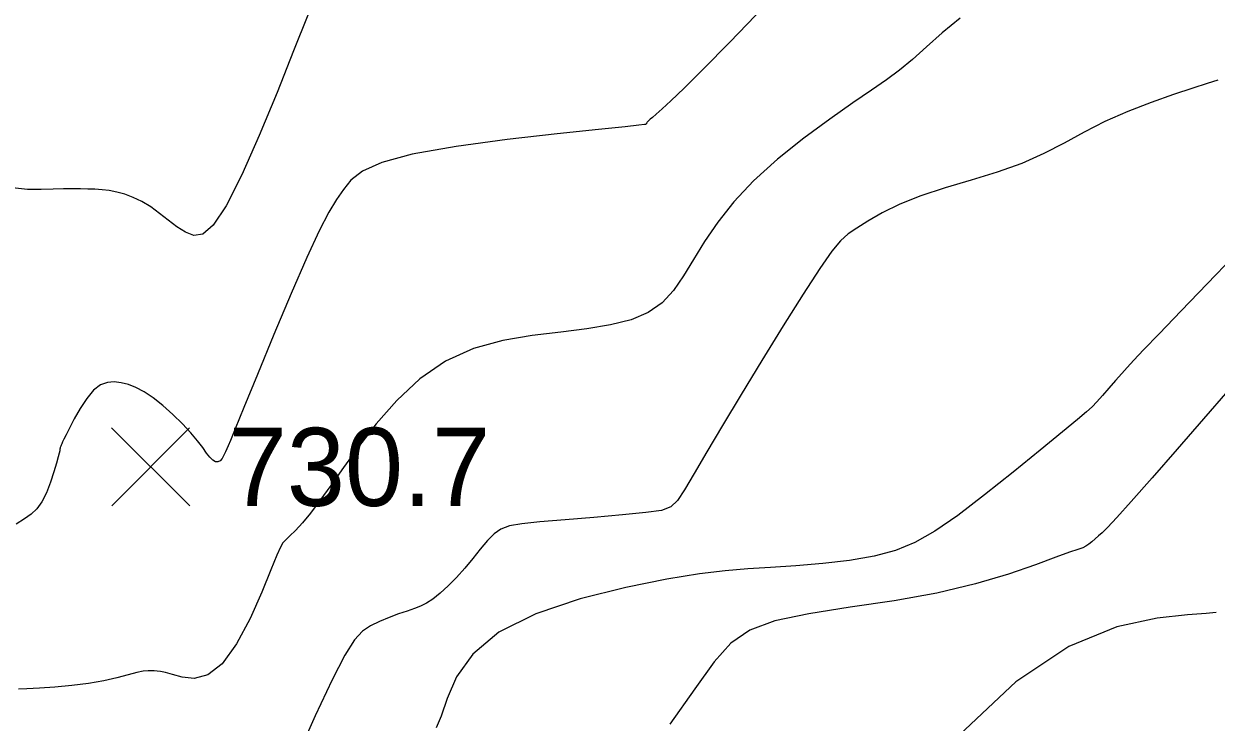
# Model space of a CAD drawing. Extents: x 2566142 to 2571431, y 418755 to 421584.
# Drawn here: x 2567768.3 to 2567997.3, y 419077 to 419211.1 of the extents above; entities that cross this region are included whole.
import ezdxf

# ---------------------------------------------------------------- set-up
doc = ezdxf.new("R2010")
doc.units = 0
for name, color, linetype in [('Contour_ADS_Major', 7, 'Continuous'), ('Contour_ADS_Minor', 7, 'Continuous'), ('Contour_ADS_Spot_Elevation', 7, 'Continuous')]:
    doc.layers.add(name, color=color, linetype=linetype)

# ---------------------------------------------------------------- blocks, each defined once
blk = doc.blocks.new('S750')
at = {"layer": 'Contour_ADS_Spot_Elevation'}
for p, q in [((-0.5, 0.498), (0.5, -0.498)), ((-0.498, -0.5), (0.498, 0.5))]:
    blk.add_line(p, q, dxfattribs=at)

msp = doc.modelspace()

# ---------------------------------------------------------------- linework, layer by layer
at = {"layer": 'Contour_ADS_Major'}
for points in [[(2567910.51, 419214.39), (2567903.9, 419207.56), (2567898.8, 419202.39), (2567895.13, 419198.76), (2567892.59, 419196.33), (2567890.88, 419194.76), (2567889.75, 419193.75), (2567889.04, 419193.13), (2567888.62, 419192.78), (2567888.39, 419192.58)], [(2567888.39, 419192.58), (2567888.23, 419192.43), (2567888.11, 419192.3), (2567888.03, 419192.18), (2567887.97, 419192.08), (2567887.91, 419191.99), (2567887.86, 419191.91), (2567887.79, 419191.84), (2567887.72, 419191.79), (2567887.48, 419191.73), (2567886.43, 419191.61), (2567883.76, 419191.32), (2567878.66, 419190.79), (2567870.72, 419189.96), (2567861.1, 419188.85), (2567851.31, 419187.52), (2567842.9, 419186.04), (2567837.03, 419184.45), (2567833.34, 419182.78), (2567831.13, 419181.04), (2567829.68, 419179.26), (2567828.36, 419177.35), (2567826.88, 419174.9), (2567825.05, 419171.37), (2567822.67, 419166.25), (2567819.66, 419159.31), (2567816.35, 419151.41), (2567813.18, 419143.73), (2567810.59, 419137.41), (2567808.91, 419133.32), (2567807.98, 419131.09), (2567807.54, 419130.03), (2567807.3, 419129.48), (2567807.05, 419128.9), (2567806.75, 419128.24), (2567806.4, 419127.64), (2567806.01, 419127.18), (2567805.58, 419126.97), (2567805.12, 419127.01), (2567804.61, 419127.3), (2567804.05, 419127.86), (2567803.42, 419128.66), (2567802.66, 419129.72), (2567801.68, 419131.02), (2567800.4, 419132.54), (2567798.79, 419134.27), (2567796.94, 419136.07), (2567795, 419137.79), (2567793.12, 419139.28), (2567791.4, 419140.42), (2567789.83, 419141.24), (2567788.38, 419141.8), (2567787.01, 419142.15), (2567785.67, 419142.33), (2567784.35, 419142.24), (2567783.04, 419141.76), (2567781.72, 419140.75), (2567780.39, 419139.15), (2567779.12, 419137.21), (2567777.98, 419135.21), (2567777.06, 419133.45), (2567776.41, 419132.18), (2567776, 419131.33), (2567775.75, 419130.8), (2567775.59, 419130.45), (2567775.49, 419130.19), (2567775.41, 419129.99), (2567775.35, 419129.85), (2567775.31, 419129.74), (2567775.28, 419129.65), (2567775.26, 419129.57), (2567775.25, 419129.47), (2567775.23, 419129.32), (2567775.2, 419129.09), (2567775.11, 419128.66), (2567774.93, 419127.91), (2567774.6, 419126.72), (2567774.1, 419125.04), (2567773.43, 419123.05), (2567772.65, 419121.05), (2567771.77, 419119.29), (2567770.82, 419117.96), (2567769.74, 419116.94), (2567768.44, 419116.02), (2567766.85, 419115)], [(2567997.29, 419098.04), (2567995.39, 419097.86), (2567991.75, 419097.58), (2567985.93, 419096.98), (2567978.21, 419095.27), (2567969.02, 419091.51), (2567958.79, 419084.76), (2567948.02, 419074.54)]]:
    msp.add_lwpolyline(points, dxfattribs=at)
at = {"layer": 'Contour_ADS_Minor'}
for points in [[(2567948.15, 419212.21), (2567944.68, 419209.37), (2567941.64, 419206.65), (2567938.95, 419204.24), (2567936.49, 419202.22), (2567933.98, 419200.37), (2567931.09, 419198.37), (2567927.52, 419195.92), (2567923.07, 419192.79), (2567918.09, 419189.11), (2567913.06, 419185.1), (2567908.46, 419180.97), (2567904.65, 419176.91), (2567901.57, 419172.99), (2567899.05, 419169.28), (2567896.92, 419165.83), (2567895, 419162.68), (2567893.05, 419159.9), (2567890.87, 419157.54), (2567888.21, 419155.65), (2567884.91, 419154.26), (2567880.96, 419153.26), (2567876.44, 419152.52), (2567871.41, 419151.9), (2567865.95, 419151.24), (2567860.29, 419150.28), (2567854.64, 419148.74), (2567849.26, 419146.33), (2567844.33, 419142.9), (2567839.92, 419138.73), (2567836, 419134.25), (2567832.61, 419129.86), (2567829.71, 419125.9), (2567827.26, 419122.46), (2567825.17, 419119.53), (2567823.38, 419117.13), (2567821.82, 419115.24), (2567820.49, 419113.8), (2567819.42, 419112.74), (2567818.63, 419112), (2567818.08, 419111.42), (2567817.58, 419110.6), (2567816.89, 419109.04), (2567815.75, 419106.25), (2567814.01, 419101.98), (2567811.75, 419096.92), (2567809.16, 419092), (2567806.41, 419088.16), (2567803.65, 419086.06), (2567801.05, 419085.4), (2567798.73, 419085.61), (2567796.85, 419086.14), (2567795.49, 419086.52), (2567794.55, 419086.71), (2567793.9, 419086.79), (2567793.37, 419086.83), (2567792.83, 419086.86), (2567792.17, 419086.86), (2567791.26, 419086.77), (2567790.01, 419086.52), (2567788.32, 419086.08), (2567786.19, 419085.52), (2567783.66, 419084.92), (2567780.75, 419084.4), (2567777.54, 419084), (2567774.29, 419083.73), (2567771.3, 419083.54), (2567768.89, 419083.4), (2567767.28, 419083.34)], [(2567822.84, 419212.74), (2567820.11, 419205.88), (2567816.94, 419197.92), (2567813.53, 419189.68), (2567810.17, 419182.11), (2567807.14, 419176.13), (2567804.67, 419172.42), (2567802.66, 419170.71), (2567800.94, 419170.43), (2567799.33, 419171.06), (2567797.7, 419172.11), (2567796.04, 419173.38), (2567794.36, 419174.7), (2567792.67, 419175.93), (2567790.99, 419176.95), (2567789.33, 419177.76), (2567787.73, 419178.36)], [(2567997.61, 419200.3), (2567995.58, 419199.63), (2567992.78, 419198.71), (2567989.1, 419197.49), (2567984.83, 419195.99), (2567980.32, 419194.25), (2567975.93, 419192.33), (2567971.91, 419190.28), (2567968.09, 419188.2), (2567964.2, 419186.17), (2567959.98, 419184.28), (2567955.24, 419182.61), (2567950.21, 419181.08), (2567945.22, 419179.59), (2567940.57, 419178.06), (2567936.54, 419176.43), (2567933.17, 419174.77), (2567930.41, 419173.21), (2567928.26, 419171.87), (2567926.61, 419170.76), (2567925.15, 419169.45), (2567923.46, 419167.41), (2567921.15, 419164.09), (2567917.96, 419159.17), (2567914.13, 419153.07), (2567910.04, 419146.43), (2567906.06, 419139.88), (2567902.51, 419133.97), (2567899.49, 419128.88), (2567897.03, 419124.73), (2567895.18, 419121.61), (2567893.86, 419119.56), (2567892.59, 419118.34), (2567890.75, 419117.66), (2567887.76, 419117.23), (2567883.25, 419116.79), (2567877.8, 419116.32), (2567872.25, 419115.87), (2567867.41, 419115.46), (2567863.92, 419115.1), (2567861.56, 419114.68), (2567859.94, 419114.08), (2567858.65, 419113.17), (2567857.35, 419111.86), (2567855.97, 419110.24), (2567854.52, 419108.44), (2567852.99, 419106.58), (2567851.4, 419104.8), (2567849.79, 419103.16), (2567848.26, 419101.75), (2567846.86, 419100.62), (2567845.65, 419099.81), (2567844.51, 419099.24), (2567843.31, 419098.79), (2567841.94, 419098.33), (2567840.29, 419097.76)], [(2567787.73, 419178.36), (2567786.19, 419178.79), (2567784.73, 419179.07), (2567783.33, 419179.23), (2567781.96, 419179.32), (2567780.6, 419179.36), (2567779.19, 419179.38), (2567777.67, 419179.39), (2567775.95, 419179.38), (2567773.95, 419179.33), (2567771.62, 419179.26), (2567769, 419179.3), (2567766.16, 419179.61)], [(2568000.61, 419166.38), (2567995.58, 419161.19), (2567990.57, 419156), (2567986.31, 419151.58), (2567983.36, 419148.5), (2567981.46, 419146.49), (2567980.2, 419145.12), (2567979.15, 419143.94), (2567977.98, 419142.59), (2567976.7, 419141.13), (2567975.46, 419139.72), (2567974.37, 419138.51), (2567973.46, 419137.57), (2567972.37, 419136.57), (2567970.63, 419135.1), (2567967.77, 419132.73), (2567963.51, 419129.22), (2567958.32, 419124.99), (2567952.82, 419120.62), (2567947.65, 419116.7), (2567943.27, 419113.68), (2567939.43, 419111.5), (2567935.68, 419109.96), (2567931.6, 419108.87), (2567926.87, 419108.05), (2567921.74, 419107.45), (2567916.56, 419107.01), (2567911.7, 419106.69), (2567907.35, 419106.43), (2567903.02, 419106.07), (2567898.06, 419105.47), (2567891.81, 419104.45), (2567883.91, 419102.86), (2567875.16, 419100.66), (2567866.66, 419097.8), (2567859.52, 419094.25), (2567854.55, 419090.07), (2567851.43, 419085.67), (2567849.6, 419081.53), (2567848.44, 419078.16), (2567847.48, 419075.92)], [(2567999.53, 419140.62), (2567994.83, 419135.23), (2567989.79, 419129.42), (2567984.98, 419123.9), (2567980.98, 419119.34), (2567978.19, 419116.26), (2567976.44, 419114.4), (2567975.38, 419113.37), (2567974.67, 419112.74), (2567974.03, 419112.17), (2567973.41, 419111.62), (2567972.82, 419111.14), (2567972.25, 419110.76), (2567971.65, 419110.48), (2567970.73, 419110.16), (2567969.14, 419109.62), (2567966.52, 419108.68), (2567962.6, 419107.23), (2567957.41, 419105.43), (2567951.06, 419103.53), (2567943.66, 419101.77), (2567935.42, 419100.31), (2567926.98, 419099.06), (2567919.09, 419097.82), (2567912.51, 419096.42), (2567907.71, 419094.66), (2567904.11, 419092.16), (2567900.88, 419088.55), (2567897.17, 419083.42), (2567892.39, 419076.6)], [(2567840.29, 419097.76), (2567838.47, 419097.09), (2567836.63, 419096.31), (2567834.91, 419095.46), (2567833.38, 419094.45), (2567831.83, 419092.78), (2567829.97, 419089.86), (2567827.5, 419085.11), (2567824.28, 419078.23), (2567820.67, 419070.15)]]:
    msp.add_lwpolyline(points, dxfattribs=at)

# ---------------------------------------------------------------- block references
at = {"layer": 'Contour_ADS_Spot_Elevation', "xscale": 15, "yscale": 15}
msp.add_blockref('S750', (2567792.66, 419126.01), dxfattribs=at)

# ---------------------------------------------------------------- texts
at = {"layer": 'Contour_ADS_Spot_Elevation'}
msp.add_text('730.7', height=15, dxfattribs=at).set_placement((2567807.66, 419118.51))

doc.saveas('drawing.dxf')
